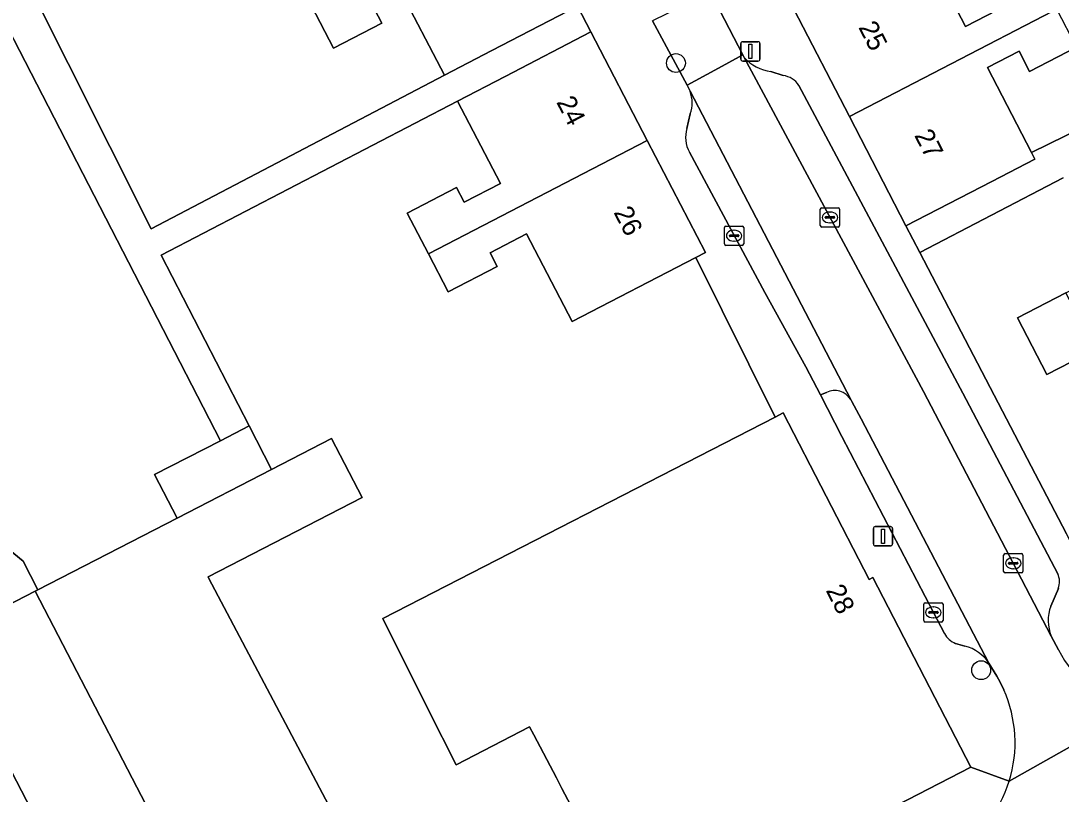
# Model space of a CAD drawing. Extents: x 158352 to 159489, y 383828 to 384603.
# Drawn here: x 159319.1 to 159373, y 384272.9 to 384313 of the extents above; entities that cross this region are included whole.
import ezdxf

# ---------------------------------------------------------------- set-up
doc = ezdxf.new("R2010")
doc.units = 0
for name, color, linetype in [('IMGEO_Boom', 7, 'Continuous'), ('IMGEO_Erf', 7, 'Continuous'), ('IMGEO_Kolk', 7, 'Continuous'), ('IMGEO_Lichtmast', 7, 'Continuous'), ('IMGEO_Muur', 7, 'Continuous'), ('IMGEO_Pand', 7, 'Continuous'), ('IMGEO_Pand_nummerreeks', 7, 'Continuous'), ('IMGEO_Parkeervlak_open', 7, 'Continuous'), ('IMGEO_Rijbaan_lokaal_open', 7, 'Continuous'), ('IMGEO_Voetpad_open', 7, 'Continuous')]:
    doc.layers.add(name, color=color, linetype=linetype)

msp = doc.modelspace()

# ---------------------------------------------------------------- linework, layer by layer
at = {"layer": 'IMGEO_Boom'}
for centre in [(159353.037, 384310.777), (159368.855, 384279.324)]:
    msp.add_circle(centre, 0.489, dxfattribs=at)
at = {"layer": 'IMGEO_Erf'}
for points in [[(159297.29, 384353.601), (159273.131, 384322.898), (159319.209, 384284.967), (159319.971, 384283.488), (159327.187, 384287.205), (159326.024, 384289.461), (159329.428, 384291.214)], [(159374.777, 384295.942), (159372.257, 384294.639), (159370.734, 384297.586), (159373.238, 384298.881), (159375.786, 384300.198), (159377.31, 384297.251)], [(159318.085, 384275.084), (159314.683, 384276.49), (159313.069, 384279.624), (159306.962, 384276.479), (159305.895, 384275.185), (159313.352, 384269.026), (159313.873, 384269.658), (159317.975, 384261.445), (159312.803, 384255.183), (159313.076, 384254.957), (159317.674, 384251.159), (159318.109, 384251.685), (159320.086, 384250.084), (159322.974, 384251.536), (159326.899, 384253.477), (159324.197, 384258.723), (159320.376, 384256.754), (159318.207, 384261.261), (159317.17, 384263.417), (159320.469, 384265.116), (159317.983, 384269.944), (159320.156, 384271.063)]]:
    msp.add_lwpolyline(points, close=True, dxfattribs=at)
for points in [[(159365.787, 384317.011), (159368.035, 384312.664), (159369.673, 384313.511)], [(159319.397, 384315.044), (159325.837, 384302.191), (159341.045, 384310.143), (159338.684, 384314.688)], [(159337.224, 384313.929), (159337.791, 384312.839), (159335.292, 384311.54), (159334.147, 384313.743)], [(159373.789, 384311.596), (159371.359, 384310.339), (159370.813, 384311.393), (159369.18, 384310.549), (159371.461, 384306.14), (159384.534, 384312.555)], [(159348.03, 384271.471), (159347.131, 384273.187), (159346.838, 384273.746), (159345.672, 384275.971), (159345.456, 384276.384), (159341.648, 384274.422), (159340.221, 384277.261), (159337.839, 384281.999), (159358.178, 384292.435), (159354.06, 384300.706), (159347.654, 384297.38), (159345.295, 384301.923), (159343.408, 384300.943), (159343.774, 384300.237), (159341.231, 384298.916), (159340.208, 384300.886), (159339.113, 384302.996), (159341.671, 384304.324), (159342.066, 384303.563), (159343.937, 384304.534), (159341.723, 384308.799), (159326.358, 384300.818), (159330.914, 384291.98), (159332.077, 384289.724), (159335.196, 384291.331), (159336.779, 384288.266), (159328.796, 384284.154), (159328.839, 384284.072), (159335.663, 384271.133)], [(159373.101, 384304.838), (159365.674, 384300.965), (159371.239, 384290.293), (159373.274, 384286.392)]]:
    msp.add_lwpolyline(points, dxfattribs=at)
at = {"layer": 'IMGEO_Kolk'}
for p, q in [((159360.516, 384302.353), (159360.516, 384303.205)), ((159360.591, 384303.279), (159361.443, 384303.279)), ((159361.004, 384303.059), (159361.029, 384303.059)), ((159361.517, 384303.205), (159361.517, 384302.353)), ((159360.775, 384302.773), (159360.775, 384302.785)), ((159361.213, 384302.736), (159360.815, 384302.736)), ((159360.818, 384302.822), (159361.216, 384302.822)), ((159361.027, 384302.499), (159361.002, 384302.499)), ((159361.259, 384302.785), (159361.259, 384302.773)), ((159355.548, 384301.407), (159355.548, 384302.259)), ((159355.623, 384302.333), (159356.475, 384302.333)), ((159355.807, 384301.827), (159355.807, 384301.839)), ((159355.85, 384301.876), (159356.248, 384301.876)), ((159356.036, 384302.113), (159356.061, 384302.113)), ((159356.291, 384301.839), (159356.291, 384301.827)), ((159356.549, 384302.259), (159356.549, 384301.407)), ((159361.443, 384302.279), (159360.591, 384302.279)), ((159356.475, 384301.333), (159355.623, 384301.333)), ((159356.245, 384301.79), (159355.847, 384301.79)), ((159356.059, 384301.553), (159356.034, 384301.553)), ((159370.014, 384284.435), (159370.014, 384285.287)), ((159370.089, 384285.361), (159370.941, 384285.361)), ((159370.502, 384285.141), (159370.527, 384285.141)), ((159371.015, 384285.287), (159371.015, 384284.435)), ((159370.273, 384284.855), (159370.273, 384284.867)), ((159370.711, 384284.818), (159370.313, 384284.818)), ((159370.316, 384284.904), (159370.714, 384284.904)), ((159370.757, 384284.867), (159370.757, 384284.855)), ((159370.941, 384284.361), (159370.089, 384284.361)), ((159370.525, 384284.581), (159370.5, 384284.581)), ((159365.875, 384281.892), (159365.875, 384282.744)), ((159365.95, 384282.818), (159366.802, 384282.818)), ((159366.363, 384282.598), (159366.388, 384282.598)), ((159366.876, 384282.744), (159366.876, 384281.892)), ((159366.134, 384282.312), (159366.134, 384282.324)), ((159366.572, 384282.275), (159366.174, 384282.275)), ((159366.177, 384282.361), (159366.575, 384282.361)), ((159366.386, 384282.038), (159366.361, 384282.038)), ((159366.618, 384282.324), (159366.618, 384282.312)), ((159366.802, 384281.818), (159365.95, 384281.818))]:
    msp.add_line(p, q, dxfattribs=at)
for points in [[(159360.516, 384302.353), (159360.516, 384303.205)], [(159360.591, 384303.279), (159361.443, 384303.279)], [(159361.517, 384303.205), (159361.517, 384302.353)], [(159355.548, 384301.407), (159355.548, 384302.259)], [(159355.623, 384302.333), (159356.475, 384302.333)], [(159356.549, 384302.259), (159356.549, 384301.407)], [(159361.443, 384302.279), (159360.591, 384302.279)], [(159356.475, 384301.333), (159355.623, 384301.333)], [(159370.014, 384284.435), (159370.014, 384285.287)], [(159370.089, 384285.361), (159370.941, 384285.361)], [(159371.015, 384285.287), (159371.015, 384284.435)], [(159370.941, 384284.361), (159370.089, 384284.361)], [(159365.875, 384281.892), (159365.875, 384282.744)], [(159365.95, 384282.818), (159366.802, 384282.818)], [(159366.876, 384282.744), (159366.876, 384281.892)], [(159366.802, 384281.818), (159365.95, 384281.818)]]:
    msp.add_lwpolyline(points, dxfattribs=at)
for centre, radius, start, end in [((159360.593, 384303.203), 0.0765, 91.552, 178.448), ((159360.593, 384303.203), 0.0765, 91.552, 178.448), ((159361.441, 384303.203), 0.0765, 1.552, 88.448), ((159361.441, 384303.203), 0.0765, 1.552, 88.448), ((159360.815, 384302.782), 0.0403, 85.8775, 175.7526), ((159360.812, 384302.772), 0.0366, 178.938, 274.7102), ((159361.216, 384302.779), 0.043, 264.8664, 352.4533), ((159361.22, 384302.784), 0.0386, 1.7309, 96.639), ((159355.625, 384302.257), 0.0765, 91.552, 178.448), ((159355.625, 384302.257), 0.0765, 91.552, 178.448), ((159355.847, 384301.836), 0.0403, 85.8775, 175.7526), ((159356.252, 384301.838), 0.0386, 1.7309, 96.639), ((159356.473, 384302.257), 0.0765, 1.552, 88.448), ((159356.473, 384302.257), 0.0765, 1.552, 88.448), ((159360.593, 384302.355), 0.0765, 181.552, 268.448), ((159360.593, 384302.355), 0.0765, 181.552, 268.448), ((159361.441, 384302.355), 0.0765, 271.552, 358.448), ((159361.441, 384302.355), 0.0765, 271.552, 358.448), ((159355.625, 384301.409), 0.0765, 181.552, 268.448), ((159355.625, 384301.409), 0.0765, 181.552, 268.448), ((159355.844, 384301.826), 0.0366, 178.938, 274.7102), ((159356.248, 384301.833), 0.043, 264.8664, 352.4533), ((159356.473, 384301.409), 0.0765, 271.552, 358.448), ((159356.473, 384301.409), 0.0765, 271.552, 358.448), ((159370.091, 384285.285), 0.0765, 91.552, 178.448), ((159370.091, 384285.285), 0.0765, 91.552, 178.448), ((159370.939, 384285.285), 0.0765, 1.552, 88.448), ((159370.939, 384285.285), 0.0765, 1.552, 88.448), ((159370.313, 384284.864), 0.0403, 85.8775, 175.7526), ((159370.31, 384284.854), 0.0366, 178.938, 274.7102), ((159370.714, 384284.861), 0.043, 264.8664, 352.4533), ((159370.718, 384284.866), 0.0386, 1.7309, 96.639), ((159370.091, 384284.437), 0.0765, 181.552, 268.448), ((159370.091, 384284.437), 0.0765, 181.552, 268.448), ((159370.939, 384284.437), 0.0765, 271.552, 358.448), ((159370.939, 384284.437), 0.0765, 271.552, 358.448), ((159365.952, 384282.742), 0.0765, 91.552, 178.448), ((159365.952, 384282.742), 0.0765, 91.552, 178.448), ((159366.8, 384282.742), 0.0765, 1.552, 88.448), ((159366.8, 384282.742), 0.0765, 1.552, 88.448), ((159365.952, 384281.894), 0.0765, 181.552, 268.448), ((159365.952, 384281.894), 0.0765, 181.552, 268.448), ((159366.174, 384282.321), 0.0403, 85.8775, 175.7526), ((159366.171, 384282.311), 0.0366, 178.938, 274.7102), ((159366.575, 384282.318), 0.043, 264.8664, 352.4533), ((159366.579, 384282.323), 0.0386, 1.7309, 96.639), ((159366.8, 384281.894), 0.0765, 271.552, 358.448), ((159366.8, 384281.894), 0.0765, 271.552, 358.448)]:
    msp.add_arc(centre, radius, start, end, dxfattribs=at)
for centre, major_axis, ratio, start_param, end_param in [((159361.003, 384302.779), (-0.387, 0.002), 0.722429, 4.712389, 7.853982), ((159361.028, 384302.779), (-0.39, 0.002), 0.717154, 1.570796, 4.712389), ((159356.035, 384301.833), (-0.387, 0.002), 0.722429, 4.712389, 7.853982), ((159356.06, 384301.833), (-0.39, 0.002), 0.717154, 1.570796, 4.712389), ((159370.501, 384284.861), (-0.387, 0.002), 0.722429, 4.712389, 7.853982), ((159370.526, 384284.861), (-0.39, 0.002), 0.717154, 1.570796, 4.712389), ((159366.362, 384282.318), (-0.387, 0.002), 0.722429, 4.712389, 7.853982), ((159366.387, 384282.318), (-0.39, 0.002), 0.717154, 1.570796, 4.712389)]:
    msp.add_ellipse(centre, major_axis=major_axis, ratio=ratio, start_param=start_param, end_param=end_param, dxfattribs=at)
at = {"layer": 'IMGEO_Lichtmast'}
for p, q in [((159356.397, 384310.982), (159356.397, 384311.782)), ((159356.397, 384311.782), (159356.397, 384310.982)), ((159356.497, 384311.882), (159357.287, 384311.882)), ((159357.287, 384311.882), (159356.497, 384311.882)), ((159357.387, 384311.782), (159357.387, 384310.982)), ((159357.387, 384310.982), (159357.387, 384311.782)), ((159357.287, 384310.882), (159356.497, 384310.882)), ((159356.497, 384310.882), (159357.287, 384310.882)), ((159363.367, 384286.763), (159364.157, 384286.763)), ((159364.157, 384286.763), (159363.367, 384286.763)), ((159363.267, 384285.863), (159363.267, 384286.663)), ((159363.267, 384286.663), (159363.267, 384285.863)), ((159364.257, 384286.663), (159364.257, 384285.863)), ((159364.257, 384285.863), (159364.257, 384286.663)), ((159364.157, 384285.763), (159363.367, 384285.763)), ((159363.367, 384285.763), (159364.157, 384285.763))]:
    msp.add_line(p, q, dxfattribs=at)
for points in [[(159356.817, 384311.757), (159356.967, 384311.757), (159356.967, 384311.007), (159356.817, 384311.007), (159356.817, 384311.757)], [(159363.687, 384286.638), (159363.837, 384286.638), (159363.837, 384285.888), (159363.687, 384285.888), (159363.687, 384286.638)]]:
    msp.add_lwpolyline(points, dxfattribs=at)
for centre, start, end in [((159356.497, 384311.782), 90, 180), ((159356.497, 384311.782), 90, 180), ((159357.287, 384311.782), 0, 90), ((159357.287, 384311.782), 360, 90), ((159356.497, 384310.982), 180, 270), ((159356.497, 384310.982), 180, 270), ((159357.287, 384310.982), 270, 0), ((159357.287, 384310.982), 270, 0), ((159363.367, 384286.663), 90, 180), ((159363.367, 384286.663), 90, 180), ((159364.157, 384286.663), 0, 90), ((159364.157, 384286.663), 360, 90), ((159363.367, 384285.863), 180, 270), ((159363.367, 384285.863), 180, 270), ((159364.157, 384285.863), 270, 0), ((159364.157, 384285.863), 270, 0)]:
    msp.add_arc(centre, 0.1, start, end, dxfattribs=at)
at = {"layer": 'IMGEO_Muur'}
for points in [[(159354.06, 384300.706), (159358.178, 384292.435)], [(159373.274, 384286.392), (159371.239, 384290.293)]]:
    msp.add_lwpolyline(points, dxfattribs=at)
at = {"layer": 'IMGEO_Pand'}
for points in [[(159345.002, 384319.381), (159334.394, 384313.871), (159334.147, 384313.743), (159335.292, 384311.54), (159337.791, 384312.839), (159337.224, 384313.929), (159338.684, 384314.688), (159341.045, 384310.143), (159343.504, 384311.42), (159347.94, 384313.725)], [(159359.146, 384313.576), (159362.022, 384308.014), (159372.565, 384313.467), (159372.767, 384313.572), (159371.583, 384315.862), (159369.116, 384314.586), (159369.673, 384313.511), (159368.035, 384312.664), (159365.787, 384317.011)], [(159369.18, 384310.549), (159370.813, 384311.393), (159371.359, 384310.339), (159373.789, 384311.596), (159372.767, 384313.572), (159372.565, 384313.467), (159362.022, 384308.014), (159364.954, 384302.345), (159369.396, 384304.643), (159371.636, 384305.801), (159371.461, 384306.14)], [(159340.208, 384300.886), (159351.546, 384306.773), (159348.632, 384312.386), (159344.195, 384310.083), (159341.723, 384308.799), (159343.937, 384304.534), (159342.066, 384303.563), (159341.671, 384304.324), (159339.113, 384302.996)], [(159340.208, 384300.886), (159341.231, 384298.916), (159343.774, 384300.237), (159343.408, 384300.943), (159345.295, 384301.923), (159347.654, 384297.38), (159354.06, 384300.706), (159354.561, 384300.966), (159351.546, 384306.773)], [(159373.238, 384298.881), (159370.734, 384297.586), (159372.257, 384294.639), (159374.777, 384295.942)], [(159358.178, 384292.435), (159337.839, 384281.999), (159340.221, 384277.261), (159341.648, 384274.422), (159345.456, 384276.384), (159345.672, 384275.971), (159346.838, 384273.746), (159347.131, 384273.187), (159348.03, 384271.471), (159346.045, 384270.399), (159349.168, 384264.427), (159368.316, 384274.293), (159363.245, 384284.134), (159363.04, 384284.029), (159358.598, 384292.651)], [(159332.077, 384289.724), (159330.914, 384291.98), (159329.428, 384291.214), (159326.024, 384289.461), (159327.187, 384287.205)], [(159328.839, 384284.072), (159328.796, 384284.154), (159336.779, 384288.266), (159335.196, 384291.331), (159332.077, 384289.724), (159327.187, 384287.205), (159319.971, 384283.488), (159319.831, 384283.416), (159327.492, 384268.674), (159333.559, 384256.908), (159333.794, 384256.498), (159341.211, 384260.32), (159345.912, 384262.742), (159343.783, 384266.876), (159339.099, 384264.463), (159337.289, 384267.976), (159336.944, 384268.646), (159335.663, 384271.133)], [(159327.492, 384268.674), (159319.831, 384283.416), (159312.943, 384279.868), (159313.069, 384279.624), (159314.683, 384276.49), (159318.085, 384275.084), (159320.156, 384271.063), (159317.983, 384269.944), (159320.469, 384265.116), (159317.17, 384263.417), (159318.207, 384261.261), (159320.376, 384256.754), (159324.197, 384258.723), (159326.899, 384253.477), (159333.559, 384256.908)]]:
    msp.add_lwpolyline(points, close=True, dxfattribs=at)
at = {"layer": 'IMGEO_Parkeervlak_open'}
for points in [[(159356.565, 384311.066), (159365.863, 384293.763), (159370.514, 384284.86), (159372.484, 384281.085)], [(159358.592, 384310.128), (159357.957, 384310.342)], [(159372.818, 384284.319), (159367.906, 384293.67), (159359.406, 384309.621)], [(159362.094, 384293.339), (159353.769, 384309.312)], [(159353.774, 384308.144), (159353.605, 384307.394)], [(159353.738, 384306.155), (159357.635, 384298.882), (159359.761, 384295.04), (159360.52, 384293.586), (159360.832, 384293.711)], [(159360.832, 384293.711), (159360.52, 384293.586), (159361.63, 384291.425), (159366.377, 384282.318), (159366.954, 384281.225)], [(159362.63, 384292.341), (159362.145, 384293.242), (159362.094, 384293.339)], [(159369.256, 384279.684), (159362.63, 384292.341)], [(159372.46, 384282.638), (159372.851, 384283.56)], [(159367.527, 384280.714), (159368.012, 384280.569)]]:
    msp.add_lwpolyline(points, dxfattribs=at)
for centre, radius, start, end in [((159358.27, 384312.645), 2.324, 222.7914, 262.2494), ((159358.456, 384309.003), 1.133, 33.0551, 83.1115), ((159352.208, 384308.721), 1.669, 339.7655, 20.7251), ((159355.076, 384306.925), 1.544, 162.3264, 209.9275), ((159361.262, 384292.845), 0.967, 30.7283, 116.4238), ((159361.262, 384292.845), 0.967, 30.7283, 116.4238), ((159371.956, 384283.901), 0.957, 339.1147, 25.8644), ((159374.449, 384281.892), 2.125, 159.4451, 202.3256), ((159367.902, 384281.711), 1.066, 207.1593, 249.3877), ((159367.536, 384278.583), 2.042, 32.6202, 76.5226)]:
    msp.add_arc(centre, radius, start, end, dxfattribs=at)
at = {"layer": 'IMGEO_Rijbaan_lokaal_open'}
msp.add_lwpolyline([(159354.84, 384314.413), (159353.279, 384313.668), (159351.818, 384312.971), (159353.612, 384309.623), (159355.045, 384310.406), (159356.495, 384311.198)], close=True, dxfattribs=at)
for points in [[(159370.514, 384284.86), (159365.863, 384293.763), (159356.565, 384311.066), (159356.495, 384311.198), (159355.045, 384310.406), (159353.612, 384309.623), (159353.769, 384309.312), (159362.094, 384293.339), (159362.145, 384293.242), (159362.63, 384292.341), (159369.256, 384279.684), (159369.662, 384279.007), (159369.83, 384278.71), (159370.025, 384278.305)], [(159372.851, 384280.386), (159372.484, 384281.085), (159370.514, 384284.86)], [(159376.68, 384277.164), (159370.303, 384273.578)], [(159370.303, 384273.578), (159376.68, 384277.164)]]:
    msp.add_lwpolyline(points, dxfattribs=at)
for centre, radius, start, end in [((159378.665, 384283.409), 6.553, 207.4747, 252.3658), ((159363.945, 384275.576), 6.664, 342.5557, 24.1758), ((159363.947, 384275.577), 6.663, 300.9242, 342.5424)]:
    msp.add_arc(centre, radius, start, end, dxfattribs=at)
at = {"layer": 'IMGEO_Voetpad_open'}
for points in [[(159297.29, 384353.601), (159329.428, 384291.214), (159330.914, 384291.98), (159326.358, 384300.818), (159341.723, 384308.799), (159344.195, 384310.083), (159348.632, 384312.386), (159347.94, 384313.725), (159343.504, 384311.42), (159341.045, 384310.143), (159325.837, 384302.191), (159319.397, 384315.044)], [(159376.68, 384277.164), (159377.093, 384279.085), (159373.274, 384286.392), (159371.239, 384290.293), (159365.674, 384300.965), (159364.954, 384302.345), (159362.022, 384308.014), (159359.146, 384313.576), (159356.27, 384319.138), (159353.393, 384324.7), (159350.517, 384330.262), (159347.585, 384335.931), (159346.829, 384337.316), (159343.894, 384342.969)], [(159312.943, 384279.868), (159319.831, 384283.416), (159319.971, 384283.488), (159319.209, 384284.967), (159273.131, 384322.898)], [(159354.774, 384314.54), (159354.84, 384314.413), (159356.495, 384311.198), (159356.565, 384311.066)], [(159347.94, 384313.725), (159348.632, 384312.386), (159351.546, 384306.773), (159354.561, 384300.966), (159354.06, 384300.706), (159358.178, 384292.435), (159358.598, 384292.651), (159363.04, 384284.029), (159363.245, 384284.134), (159368.316, 384274.293), (159370.303, 384273.578)], [(159353.769, 384309.312), (159353.612, 384309.623), (159351.818, 384312.971)], [(159384.534, 384312.555), (159371.461, 384306.14), (159371.636, 384305.801), (159369.396, 384304.643), (159364.954, 384302.345), (159365.674, 384300.965), (159373.101, 384304.838)], [(159357.957, 384310.342), (159358.592, 384310.128)], [(159359.406, 384309.621), (159367.906, 384293.67), (159372.818, 384284.319)], [(159353.605, 384307.394), (159353.774, 384308.144)], [(159366.954, 384281.225), (159366.377, 384282.318), (159361.63, 384291.425), (159360.52, 384293.586), (159359.761, 384295.04), (159357.635, 384298.882), (159353.738, 384306.155)], [(159372.851, 384283.56), (159372.46, 384282.638)], [(159372.484, 384281.085), (159372.851, 384280.386)], [(159368.012, 384280.569), (159367.527, 384280.714)], [(159370.025, 384278.305), (159369.83, 384278.71), (159369.662, 384279.007), (159369.256, 384279.684)], [(159370.303, 384273.578), (159368.316, 384274.293), (159349.168, 384264.427), (159345.912, 384262.742), (159341.211, 384260.32), (159333.794, 384256.498), (159333.559, 384256.908), (159326.899, 384253.477), (159322.974, 384251.536), (159320.086, 384250.084), (159320.189, 384250)]]:
    msp.add_lwpolyline(points, dxfattribs=at)
for centre, radius, start, end in [((159358.27, 384312.645), 2.324, 222.7914, 262.2494), ((159358.456, 384309.003), 1.133, 33.0551, 83.1115), ((159352.208, 384308.721), 1.669, 339.7655, 20.7251), ((159355.076, 384306.925), 1.544, 162.3264, 209.9275), ((159371.956, 384283.901), 0.957, 339.1147, 25.8644), ((159374.449, 384281.892), 2.125, 159.4451, 202.3256), ((159367.902, 384281.711), 1.066, 207.1593, 249.3877), ((159367.536, 384278.583), 2.042, 32.6202, 76.5226), ((159378.665, 384283.409), 6.553, 207.4747, 252.3658), ((159363.945, 384275.576), 6.664, 342.5557, 24.1758), ((159363.947, 384275.577), 6.663, 300.9242, 342.5424)]:
    msp.add_arc(centre, radius, start, end, dxfattribs=at)

# ---------------------------------------------------------------- texts
at = {"layer": 'IMGEO_Pand_nummerreeks'}
for s, rotation, p in [('25', 297.3457, (159362.471, 384312.633)), ('24', 297.4373, (159346.822, 384308.753)), ('27', 297.3471, (159365.366, 384307.036)), ('26', 297.4373, (159349.787, 384303.043)), ('28', 297.2611, (159360.782, 384283.456))]:
    msp.add_text(s, height=1, rotation=rotation, dxfattribs=at).set_placement(p)

doc.saveas('drawing.dxf')
